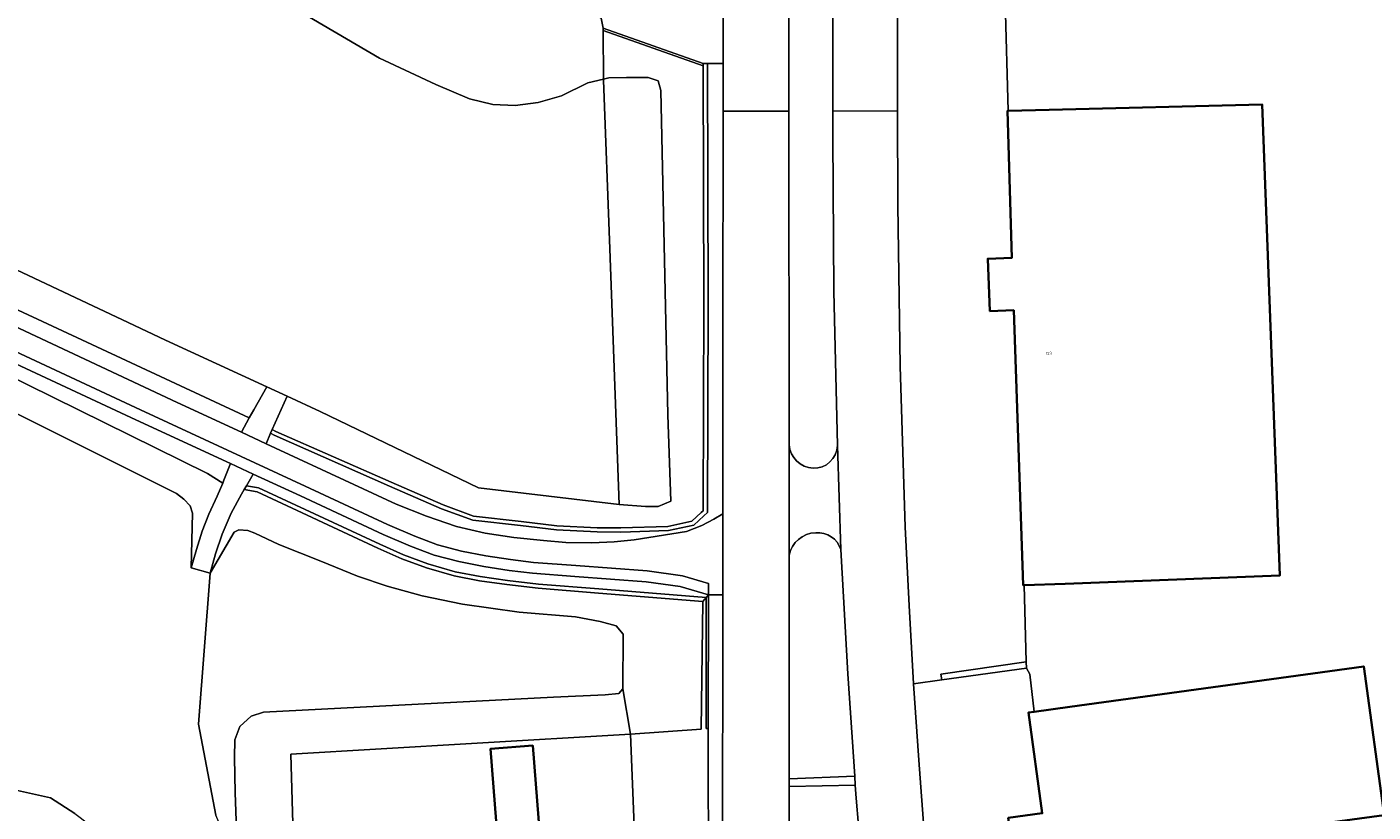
# Model space of a CAD drawing. Header units: metres. Extents: x 197700 to 204338, y 317132 to 325229.
# Tile 395 of 656: x 200306 to 200467, y 320045 to 320138. Entities that reach past the tile are written whole.
import ezdxf
from ezdxf.enums import TextEntityAlignment as Align

# ---------------------------------------------------------------- set-up
doc = ezdxf.new("R2010")
doc.units = ezdxf.units.M
for name, color, linetype, lineweight in [('B-WE-GR-BEPLANTING_CULTUUR_BOSPLANTSOEN-GV', 90, 'Continuous', 18), ('B-WE-GR-BEPLANTING_CULTUUR_HEESTERS-GV', 90, 'Continuous', 18), ('B-WE-IE-TERREINAFSCHEIDING_KUNSTMATIG_HEKWERK-G', 20, 'IE-TERREINAFSCHEIDING-KUNSTMATIG', 18), ('B-WE-IE-TERREINAFSCHEIDING_KUNSTMATIG_MUUR-GV', 90, 'Continuous', 18), ('B-WE-OG-BEBOUWING-GV', 7, 'Continuous', 35), ('B-WE-OG-BEBOUWING-T18', 10, 'Continuous', 18), ('B-WE-OG-TERREIN_CULTUURSCHEIDING-GV', 7, 'Continuous', 18), ('B-WE-OG-TERREIN_ERF-GV', 7, 'Continuous', 18), ('B-WE-VH-ONVERHARD-GV', 252, 'Continuous', 18), ('B-WE-VH-VERHARDING_ASFALT-GV', 252, 'Continuous', 18), ('B-WE-VH-VERHARDING_OPEN-GV', 252, 'Continuous', 18), ('B-WE-VH-VERHARDING_TEGEL-GV', 252, 'Continuous', 18)]:
    doc.layers.add(name, color=color, linetype=linetype, lineweight=lineweight)
doc.styles.add('NLCS-ISO-M200-T18', font='NLCS-ISO.ttf', dxfattribs={"height": 0.36})
doc.linetypes.add('IE-TERREINAFSCHEIDING-KUNSTMATIG', pattern='A,4,[82,NLCS.SHX,S=0.75,R=90,X=0,Y=0],4,-2', length=10)

msp = doc.modelspace()

# ---------------------------------------------------------------- linework, layer by layer
at = {"layer": 'B-WE-GR-BEPLANTING_CULTUUR_BOSPLANTSOEN-GV'}
msp.add_lwpolyline([(200280.037, 320186.615), (200275.04, 320177.079), (200304.715, 320160.299), (200348.538, 320134.595), (200355.268, 320131.439), (200359.286, 320129.755), (200362.092, 320129.072), (200364.767, 320128.948), (200367.512, 320129.305), (200370.284, 320130.11), (200373.452, 320131.667), (200375.303, 320132.085), (200375.265, 320137.92), (200375.263, 320138.186), (200375.021, 320139.364), (200356.172, 320146.65), (200323.266, 320168.976), (200320.72, 320170.5), (200317.964, 320171.672), (200315.174, 320172.6), (200308.636, 320175.238), (200305.105, 320178.178), (200294.704, 320183.385), (200291.584, 320184.202)], close=True, dxfattribs=at)
for points in [[(200331.618, 320038.05), (200331.321, 320046.884), (200331.223, 320051.108), (200331.268, 320053.238), (200331.889, 320054.827), (200333.21, 320056.071), (200334.713, 320056.543), (200369.316, 320058.321), (200375.513, 320058.62), (200377.152, 320058.775), (200377.603, 320059.313), (200377.637, 320065.859), (200376.804, 320066.821), (200374.906, 320067.363), (200371.956, 320067.914), (200365.239, 320068.464), (200358.451, 320069.432), (200353.646, 320070.415), (200349.454, 320071.589), (200345.91, 320072.771), (200341.541, 320074.544), (200336.54, 320076.563), (200333.66, 320077.89), (200332.811, 320078.211), (200331.74, 320078.291), (200331.191, 320078.004), (200328.345, 320073.137), (200326.939, 320055.109), (200329.028, 320044.239)], [(200338.668, 320026.637), (200337.966, 320051.529), (200359.541, 320052.79), (200378.511, 320053.899), (200377.603, 320059.313), (200377.152, 320058.775), (200375.513, 320058.62), (200369.316, 320058.321), (200334.713, 320056.543), (200333.21, 320056.071), (200331.889, 320054.827), (200331.268, 320053.238), (200331.223, 320051.108), (200331.321, 320046.884), (200331.618, 320038.05)], [(200312.173, 320044.419), (200309.249, 320046.291), (200305.309, 320047.191)]]:
    msp.add_lwpolyline(points, dxfattribs=at)
at = {"layer": 'B-WE-GR-BEPLANTING_CULTUUR_HEESTERS-GV'}
for points in [[(200387.212, 320133.944), (200375.263, 320138.186), (200375.265, 320137.92), (200387.213, 320133.678)], [(200386.957, 320080.35), (200385.835, 320079.328), (200382.989, 320078.696), (200377.384, 320078.524), (200374.548, 320078.554), (200369.745, 320078.792), (200365.466, 320079.293), (200359.796, 320079.93), (200356.158, 320081.274), (200349.935, 320083.98), (200336.19, 320090.032), (200335.719, 320090.289), (200335.532, 320089.821), (200335.969, 320089.583), (200349.735, 320083.522), (200355.972, 320080.81), (200359.68, 320079.44), (200365.409, 320078.796), (200369.704, 320078.293), (200374.533, 320078.054), (200377.389, 320078.024), (200383.051, 320078.198), (200386.073, 320078.869), (200387.293, 320079.98), (200387.707, 320080.356), (200387.804, 320105.379), (200387.712, 320133.944), (200387.212, 320133.944), (200387.213, 320133.678), (200387.304, 320105.379), (200387.208, 320080.578)], [(200387.179, 320069.727), (200387.583, 320070.233), (200374.76, 320071.245), (200367.538, 320071.822), (200363.825, 320072.255), (200360.572, 320072.712), (200357.604, 320073.29), (200354.315, 320074.22), (200351.425, 320075.317), (200348.579, 320076.566), (200334.097, 320083.295), (200332.662, 320083.553), (200332.399, 320083.092), (200333.945, 320082.814), (200348.373, 320076.11), (200351.236, 320074.854), (200354.158, 320073.745), (200357.488, 320072.803), (200360.489, 320072.219), (200363.761, 320071.759), (200367.489, 320071.324), (200374.72, 320070.747)], [(200387.807, 320054.563), (200387.834, 320070.547), (200387.583, 320070.233), (200387.557, 320054.563)]]:
    msp.add_lwpolyline(points, close=True, dxfattribs=at)
at = {"layer": 'B-WE-IE-TERREINAFSCHEIDING_KUNSTMATIG_HEKWERK-G'}
for points in [[(200423.622, 320128.303), (200422.912, 320154.457)], [(200375.263, 320138.186), (200387.212, 320133.944)], [(200375.265, 320137.92), (200375.263, 320138.186)], [(200375.303, 320132.085), (200375.265, 320137.92)], [(200318.546, 320103.047), (200293.279, 320114.959), (200252.611, 320133.679)], [(200387.213, 320133.678), (200387.304, 320105.379), (200387.208, 320080.578), (200386.957, 320080.35)], [(200387.212, 320133.944), (200387.213, 320133.678)], [(200375.303, 320132.085), (200375.304, 320131.979), (200376.061, 320111.837), (200377.187, 320081.317)], [(200335.086, 320095.381), (200323, 320100.947), (200318.546, 320103.047)], [(200337.537, 320094.253), (200335.086, 320095.381)], [(200377.187, 320081.317), (200360.385, 320083.303), (200341.482, 320092.436), (200337.537, 320094.253)], [(200386.957, 320080.35), (200385.835, 320079.328), (200382.989, 320078.696), (200377.384, 320078.524), (200374.548, 320078.554), (200369.745, 320078.792), (200365.466, 320079.293), (200359.796, 320079.93), (200356.158, 320081.274), (200349.935, 320083.98), (200336.19, 320090.032), (200335.719, 320090.289)], [(200425.787, 320062.537), (200425.535, 320071.68)], [(200426.75, 320056.58), (200426.221, 320061.074), (200425.808, 320061.791)], [(200359.541, 320052.79), (200337.966, 320051.529), (200338.668, 320026.637)]]:
    msp.add_lwpolyline(points, dxfattribs=at)
at = {"layer": 'B-WE-IE-TERREINAFSCHEIDING_KUNSTMATIG_MUUR-GV'}
msp.add_lwpolyline([(200425.787, 320062.537), (200415.581, 320061.073), (200415.706, 320060.375), (200425.808, 320061.791)], close=True, dxfattribs=at)
at = {"layer": 'B-WE-OG-BEBOUWING-GV'}
for points in [[(200430.42, 320071.847), (200456.071, 320072.838), (200453.975, 320129.056), (200428.546, 320128.449), (200423.622, 320128.303), (200423.549, 320128.301), (200424.069, 320110.765), (200421.202, 320110.654), (200421.445, 320104.399), (200424.299, 320104.51), (200425.423, 320071.676), (200425.535, 320071.68)], [(200431.012, 320057.151), (200426.75, 320056.58), (200426.056, 320056.487), (200427.702, 320044.458), (200423.638, 320043.913), (200424.132, 320040.043), (200423.25, 320039.925), (200424.29, 320032.16), (200426.285, 320032.429), (200426.36, 320031.895), (200430.212, 320032.411), (200430.225, 320032.413), (200430.139, 320033.503), (200434.081, 320034.01), (200434.247, 320032.717), (200444.271, 320033.998), (200443.814, 320037.733), (200440.458, 320037.328), (200440.01, 320040.383), (200468.535, 320044.248), (200466.093, 320061.984)], [(200362.676, 320040.965), (200367.742, 320041.363), (200366.863, 320052.552), (200361.797, 320052.154)]]:
    msp.add_lwpolyline(points, close=True, dxfattribs=at)
at = {"layer": 'B-WE-OG-TERREIN_CULTUURSCHEIDING-GV'}
for points in [[(200397.318, 320228.161), (200397.429, 320128.285), (200397.473, 320088.894), (200397.473, 320088.455)], [(200403.253, 320088.353), (200402.821, 320106.78), (200402.691, 320125.213), (200402.689, 320128.288), (200402.636, 320228.165)], [(200244.664, 320139.509), (200244.919, 320137.696), (200245.647, 320135.741), (200246.422, 320133.894), (200247.374, 320132.358), (200248.571, 320130.858), (200249.843, 320129.652), (200251.557, 320128.394), (200253.87, 320126.87), (200260.565, 320123.151), (200272.902, 320117.37), (200298.415, 320105.673), (200324.383, 320093.514), (200332.058, 320089.955), (200333.006, 320091.649), (200290.678, 320111.379), (200252.019, 320130.12), (200249.76, 320131.861), (200248.004, 320134.139), (200247.056, 320136.361), (200246.822, 320138.784)], [(200246.822, 320138.784), (200247.056, 320136.361), (200248.004, 320134.139), (200249.76, 320131.861), (200252.019, 320130.12), (200290.678, 320111.379), (200333.006, 320091.649), (200333.56, 320092.638), (200335.086, 320095.381), (200323, 320100.947), (200318.546, 320103.047), (200293.279, 320114.959), (200252.611, 320133.679), (200250.765, 320135.093), (200250.293, 320136.152), (200249.9, 320137.775), (200249.708, 320139.934)], [(200300.306, 320098.675), (200328.01, 320085.008), (200329.828, 320083.865), (200329.981, 320084.228), (200330.763, 320086.197), (200319.449, 320091.425), (200290.154, 320105.091)], [(200297.105, 320096.221), (200324.329, 320082.625), (200325.205, 320081.944), (200325.943, 320081.144), (200326.213, 320080.286), (200326.064, 320073.768), (200326.712, 320075.941), (200327.381, 320078.138), (200328.168, 320080.161), (200329.183, 320082.334), (200329.828, 320083.865), (200328.01, 320085.008), (200300.306, 320098.675)], [(200305.309, 320047.191), (200309.249, 320046.291), (200312.173, 320044.419), (200318.233, 320039.842), (200326.098, 320035.001), (200334.883, 320030.038), (200334.518, 320030.742), (200333.134, 320033.015), (200332.305, 320035.498), (200331.618, 320038.05), (200329.028, 320044.239), (200326.939, 320055.109), (200328.345, 320073.137), (200326.064, 320073.768), (200326.213, 320080.286), (200325.943, 320081.144), (200325.205, 320081.944), (200324.329, 320082.625), (200297.105, 320096.221)], [(200405.308, 320048.873), (200404.486, 320061.108), (200403.661, 320075.948)], [(200397.477, 320075.261), (200397.472, 320048.577), (200405.308, 320048.873)], [(200409.967, 320000), (200409.205, 320006.82), (200408.502, 320013.647), (200406.862, 320029.95), (200405.482, 320046.279), (200405.378, 320047.821), (200397.472, 320047.653), (200397.47, 320037.091)]]:
    msp.add_lwpolyline(points, dxfattribs=at)
for points in [[(200318.546, 320103.047), (200323, 320100.947), (200335.086, 320095.381), (200337.537, 320094.253), (200341.482, 320092.436), (200360.385, 320083.303), (200377.187, 320081.317), (200376.061, 320111.837), (200375.304, 320131.979), (200375.303, 320132.085), (200373.452, 320131.667), (200370.284, 320130.11), (200367.512, 320129.305), (200364.767, 320128.948), (200362.092, 320129.072), (200359.286, 320129.755), (200355.268, 320131.439), (200348.538, 320134.595), (200304.715, 320160.299), (200275.04, 320177.079), (200274.772, 320176.567), (200269.37, 320165.995), (200252.611, 320133.679), (200293.279, 320114.959)], [(200375.303, 320132.085), (200375.956, 320132.233), (200378.068, 320132.278), (200380.636, 320132.304), (200381.83, 320131.888), (200382.139, 320130.734), (200382.99, 320092.038), (200383.355, 320081.726), (200381.824, 320081.075), (200380.336, 320081.098), (200377.187, 320081.317), (200360.385, 320083.303), (200341.482, 320092.436), (200337.537, 320094.253), (200335.719, 320090.289), (200336.19, 320090.032), (200349.935, 320083.98), (200356.158, 320081.274), (200359.796, 320079.93), (200365.466, 320079.293), (200369.745, 320078.792), (200374.548, 320078.554), (200377.384, 320078.524), (200382.989, 320078.696), (200385.835, 320079.328), (200386.957, 320080.35), (200387.208, 320080.578), (200387.304, 320105.379), (200387.213, 320133.678), (200375.265, 320137.92)], [(200389.546, 320080.212), (200389.553, 320101.765), (200389.579, 320128.28), (200389.585, 320133.942), (200387.712, 320133.944), (200387.804, 320105.379), (200387.707, 320080.356), (200387.293, 320079.98), (200386.073, 320078.869), (200383.051, 320078.198), (200377.389, 320078.024), (200374.533, 320078.054), (200369.704, 320078.293), (200365.409, 320078.796), (200359.68, 320079.44), (200355.972, 320080.81), (200349.735, 320083.522), (200335.969, 320089.583), (200335.532, 320089.821), (200335.034, 320088.575), (200345.504, 320083.719), (200350.551, 320081.365), (200354.155, 320079.918), (200357.769, 320078.69), (200361.158, 320077.914), (200364.603, 320077.387), (200368.12, 320077.02), (200370.799, 320076.794), (200373.898, 320076.754), (200376.595, 320076.848), (200378.948, 320077.101), (200385.213, 320078.085), (200387.053, 320078.802), (200388.463, 320079.564)], [(200377.187, 320081.317), (200380.336, 320081.098), (200381.824, 320081.075), (200383.355, 320081.726), (200382.99, 320092.038), (200382.139, 320130.734), (200381.83, 320131.888), (200380.636, 320132.304), (200378.068, 320132.278), (200375.956, 320132.233), (200375.303, 320132.085), (200375.304, 320131.979), (200376.061, 320111.837)], [(200387.834, 320070.547), (200384.479, 320071.512), (200380.387, 320072.106), (200371.894, 320072.728), (200366.81, 320073.112), (200364.024, 320073.449), (200361.008, 320073.912), (200358.046, 320074.501), (200355.099, 320075.264), (200352.272, 320076.353), (200348.995, 320077.73), (200339.11, 320082.339), (200333.461, 320084.95), (200332.662, 320083.553), (200334.097, 320083.295), (200348.579, 320076.566), (200351.425, 320075.317), (200354.315, 320074.22), (200357.604, 320073.29), (200360.572, 320072.712), (200363.825, 320072.255), (200367.538, 320071.822), (200374.76, 320071.245), (200387.583, 320070.233)], [(200332.399, 320083.092), (200332.087, 320082.547), (200330.833, 320080.281), (200329.763, 320077.788), (200328.957, 320075.432), (200328.345, 320073.137), (200331.191, 320078.004), (200331.74, 320078.291), (200332.811, 320078.211), (200333.66, 320077.89), (200336.54, 320076.563), (200341.541, 320074.544), (200345.91, 320072.771), (200349.454, 320071.589), (200353.646, 320070.415), (200358.451, 320069.432), (200365.239, 320068.464), (200371.956, 320067.914), (200374.906, 320067.363), (200376.804, 320066.821), (200377.637, 320065.859), (200377.603, 320059.313), (200378.511, 320053.899), (200378.514, 320053.899), (200386.971, 320054.52), (200387.179, 320069.727), (200374.72, 320070.747), (200367.489, 320071.324), (200363.761, 320071.759), (200360.489, 320072.219), (200357.488, 320072.803), (200354.158, 320073.745), (200351.236, 320074.854), (200348.373, 320076.11), (200333.945, 320082.814)], [(200379.337, 320033.989), (200384.863, 320034.246), (200387.824, 320036.087), (200387.806, 320053.751), (200387.807, 320054.563), (200387.557, 320054.563), (200387.583, 320070.233), (200387.179, 320069.727), (200386.971, 320054.52), (200378.514, 320053.899), (200378.511, 320053.899)]]:
    msp.add_lwpolyline(points, close=True, dxfattribs=at)
for points in [[(200397.473, 320088.455, 0.3765441), (200400.324, 320085.644)], [(200400.324, 320085.644, 0.4122259), (200403.253, 320088.353)], [(200400.654, 320077.945, 0.3502575), (200397.477, 320075.261)], [(200403.661, 320075.948, 0.3429119), (200400.654, 320077.945)]]:
    msp.add_lwpolyline(points, format="xyb", dxfattribs=at)
at = {"layer": 'B-WE-OG-TERREIN_ERF-GV'}
msp.add_lwpolyline([(200422.912, 320154.457), (200423.622, 320128.303), (200428.546, 320128.449), (200453.975, 320129.056), (200456.071, 320072.838), (200430.42, 320071.847), (200425.535, 320071.68), (200425.787, 320062.537), (200425.808, 320061.791), (200426.221, 320061.074), (200426.75, 320056.58), (200431.012, 320057.151), (200466.093, 320061.984), (200468.535, 320044.248)], dxfattribs=at)
msp.add_lwpolyline([(200379.015, 320029.075), (200378.878, 320033.968), (200379.337, 320033.989), (200378.511, 320053.899), (200359.541, 320052.79), (200337.966, 320051.529), (200338.668, 320026.637), (200363.186, 320012.721), (200380.629, 320002.82), (200379.542, 320029.025)], close=True, dxfattribs=at)
at = {"layer": 'B-WE-VH-ONVERHARD-GV'}
for points in [[(200335.719, 320090.289), (200337.537, 320094.253), (200335.086, 320095.381), (200333.56, 320092.638), (200333.006, 320091.649), (200332.058, 320089.955), (200335.034, 320088.575), (200335.532, 320089.821)], [(200328.345, 320073.137), (200328.957, 320075.432), (200329.763, 320077.788), (200330.833, 320080.281), (200332.087, 320082.547), (200332.399, 320083.092), (200332.662, 320083.553), (200333.461, 320084.95), (200330.763, 320086.197), (200329.981, 320084.228), (200329.828, 320083.865), (200329.183, 320082.334), (200328.168, 320080.161), (200327.381, 320078.138), (200326.712, 320075.941), (200326.064, 320073.768)]]:
    msp.add_lwpolyline(points, close=True, dxfattribs=at)
at = {"layer": 'B-WE-VH-VERHARDING_ASFALT-GV'}
for points in [[(200389.609, 320228.156), (200389.618, 320220.668), (200389.646, 320196.053), (200389.585, 320133.942), (200389.579, 320128.28), (200397.429, 320128.285), (200397.318, 320228.161)], [(200410.388, 320208.693), (200410.386, 320213.335), (200410.378, 320228.169), (200402.636, 320228.165), (200402.689, 320128.288), (200410.429, 320128.293), (200410.415, 320155.38), (200410.403, 320179.325)]]:
    msp.add_lwpolyline(points, close=True, dxfattribs=at)
for points in [[(200397.47, 320037.091), (200397.472, 320047.653), (200397.472, 320048.577), (200397.477, 320075.261), (200397.473, 320088.455), (200397.473, 320088.894), (200397.429, 320128.285), (200389.579, 320128.28), (200389.553, 320101.765), (200389.546, 320080.212), (200389.543, 320070.554), (200389.531, 320037.512), (200389.532, 320037.331), (200389.535, 320037.151), (200389.625, 320032.009), (200389.78, 320026.869)], [(200410.706, 319993.431), (200418.595, 319994.413), (200417.866, 320000), (200417.353, 320004.297), (200416.861, 320008.598), (200415.098, 320025.13), (200413.636, 320041.692), (200412.949, 320050.795), (200412.341, 320059.904), (200411.797, 320069.252), (200411.338, 320078.605), (200410.742, 320097.831), (200410.435, 320117.064), (200410.429, 320128.293), (200402.689, 320128.288)], [(200402.689, 320128.288), (200402.691, 320125.213), (200402.821, 320106.78), (200403.253, 320088.353), (200403.661, 320075.948), (200404.486, 320061.108), (200405.308, 320048.873), (200405.378, 320047.821), (200405.482, 320046.279), (200406.862, 320029.95), (200408.502, 320013.647), (200409.205, 320006.82), (200409.967, 320000)], [(200290.7, 320106.271), (200319.997, 320092.605), (200339.658, 320083.518), (200349.521, 320078.919), (200352.758, 320077.559), (200355.497, 320076.504), (200358.336, 320075.769), (200361.234, 320075.192), (200364.2, 320074.737), (200366.937, 320074.406), (200371.99, 320074.024), (200380.528, 320073.4), (200384.753, 320072.786), (200387.854, 320071.894), (200387.834, 320070.547), (200389.543, 320070.554), (200389.546, 320080.212), (200388.463, 320079.564), (200387.053, 320078.802), (200385.213, 320078.085), (200378.948, 320077.101), (200376.595, 320076.848), (200373.898, 320076.754), (200370.799, 320076.794), (200368.12, 320077.02), (200364.603, 320077.387), (200361.158, 320077.914), (200357.769, 320078.69), (200354.155, 320079.918), (200350.551, 320081.365), (200345.504, 320083.719), (200335.034, 320088.575), (200332.058, 320089.955), (200324.383, 320093.514), (200298.415, 320105.673)]]:
    msp.add_lwpolyline(points, dxfattribs=at)
at = {"layer": 'B-WE-VH-VERHARDING_OPEN-GV'}
for points in [[(200375.021, 320139.364), (200375.263, 320138.186), (200387.212, 320133.944), (200387.712, 320133.944), (200389.585, 320133.942), (200389.646, 320196.053)], [(200397.473, 320088.455), (200397.477, 320075.261)], [(200403.661, 320075.948), (200403.253, 320088.353)], [(200418.473, 320024.604), (200431.069, 320026.18), (200430.212, 320032.411), (200426.36, 320031.895), (200426.285, 320032.429), (200424.29, 320032.16), (200423.25, 320039.925), (200424.132, 320040.043), (200423.638, 320043.913), (200427.702, 320044.458), (200426.056, 320056.487), (200426.75, 320056.58), (200426.221, 320061.074), (200425.808, 320061.791), (200415.706, 320060.375), (200412.341, 320059.904), (200412.949, 320050.795), (200413.636, 320041.692)]]:
    msp.add_lwpolyline(points, dxfattribs=at)
for points in [[(200415.706, 320060.375), (200415.581, 320061.073), (200425.787, 320062.537), (200425.535, 320071.68), (200425.423, 320071.676), (200424.299, 320104.51), (200421.445, 320104.399), (200421.202, 320110.654), (200424.069, 320110.765), (200423.549, 320128.301), (200423.622, 320128.303), (200422.912, 320154.457), (200414.455, 320154.533), (200410.415, 320155.38), (200410.429, 320128.293), (200410.435, 320117.064), (200410.742, 320097.831), (200411.338, 320078.605), (200411.797, 320069.252), (200412.341, 320059.904)], [(200405.378, 320047.821), (200405.308, 320048.873), (200397.472, 320048.577), (200397.472, 320047.653)]]:
    msp.add_lwpolyline(points, close=True, dxfattribs=at)
for points in [[(200400.324, 320085.644, -0.3765441), (200397.473, 320088.455)], [(200403.253, 320088.353, -0.4122259), (200400.324, 320085.644)], [(200397.477, 320075.261, -0.3502575), (200400.654, 320077.945)], [(200400.654, 320077.945, -0.3429119), (200403.661, 320075.948)]]:
    msp.add_lwpolyline(points, format="xyb", dxfattribs=at)
at = {"layer": 'B-WE-VH-VERHARDING_TEGEL-GV'}
msp.add_lwpolyline([(200290.154, 320105.091), (200319.449, 320091.425), (200330.763, 320086.197), (200333.461, 320084.95), (200339.11, 320082.339), (200348.995, 320077.73), (200352.272, 320076.353), (200355.099, 320075.264), (200358.046, 320074.501), (200361.008, 320073.912), (200364.024, 320073.449), (200366.81, 320073.112), (200371.894, 320072.728), (200380.387, 320072.106), (200384.479, 320071.512), (200387.834, 320070.547), (200387.854, 320071.894), (200384.753, 320072.786), (200380.528, 320073.4), (200371.99, 320074.024), (200366.937, 320074.406), (200364.2, 320074.737), (200361.234, 320075.192), (200358.336, 320075.769), (200355.497, 320076.504), (200352.758, 320077.559), (200349.521, 320078.919), (200339.658, 320083.518), (200319.997, 320092.605), (200290.7, 320106.271)], dxfattribs=at)
msp.add_lwpolyline([(200389.543, 320070.554), (200387.834, 320070.547), (200387.807, 320054.563), (200387.806, 320053.751), (200387.824, 320036.087), (200389.535, 320037.151), (200389.532, 320037.331), (200389.531, 320037.512)], close=True, dxfattribs=at)

# ---------------------------------------------------------------- texts
at = {"layer": 'B-WE-OG-BEBOUWING-T18', "style": 'NLCS-ISO-M200-T18'}
msp.add_text('123', height=0.36, rotation=1.9, dxfattribs=at).set_placement((200428.478, 320099.361), align=Align.MIDDLE)

doc.saveas('drawing.dxf')
